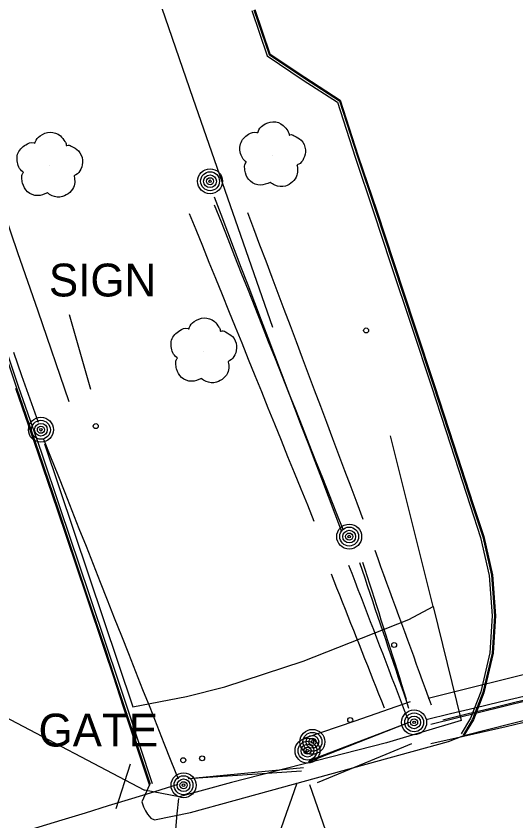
# Model space of a CAD drawing. Extents: x 368532 to 392481, y 10654822 to 10676899.
# Drawn here: x 378087.8 to 378163.9, y 10661542.7 to 10661665.3 of the extents above; entities that cross this region are included whole.
import ezdxf

# ---------------------------------------------------------------- set-up
doc = ezdxf.new("R2010")
doc.units = 0
for name, color, linetype in [('p_Catenary', 7, 'Continuous'), ('p_dtm retaining wall', 7, 'Continuous'), ('p_road - paved curb', 7, 'Continuous'), ('p_road general road feature', 7, 'Continuous'), ('p_structure fence', 7, 'Continuous'), ('p_structure sign', 7, 'Continuous'), ('p_structure unidentified', 7, 'Continuous'), ('p_utility general pole', 7, 'Continuous'), ('p_veg tree', 7, 'Continuous')]:
    doc.layers.add(name, color=color, linetype=linetype)

msp = doc.modelspace()

# ---------------------------------------------------------------- linework, layer by layer
at = {"layer": 'p_Catenary'}
for p, q in [((378132.3, 10661551.73), (378147.27, 10661557.6)), ((378114, 10661549.16), (378131.23, 10661550.34)), ((378114.09, 10661549.19), (378131.54, 10661550.84))]:
    msp.add_line(p, q, dxfattribs=at)
for points in [[(378137.4, 10661586.77), (378136.38, 10661589.45), (378135.36, 10661592.14), (378134.34, 10661594.82), (378133.32, 10661597.5), (378132.3, 10661600.19), (378131.27, 10661602.87), (378130.25, 10661605.56), (378129.23, 10661608.24), (378128.21, 10661610.92), (378127.19, 10661613.61), (378126.17, 10661616.29), (378125.15, 10661618.98), (378124.12, 10661621.66), (378123.1, 10661624.34), (378122.08, 10661627.03), (378121.06, 10661629.71), (378120.04, 10661632.4), (378119.02, 10661635.08), (378118, 10661637.76)], [(378117.96, 10661636.57), (378118.99, 10661633.97), (378120.02, 10661631.38), (378121.05, 10661628.78), (378122.08, 10661626.18), (378123.1, 10661623.58), (378124.13, 10661620.98), (378125.16, 10661618.38), (378126.19, 10661615.78), (378127.22, 10661613.18), (378128.25, 10661610.58), (378129.28, 10661607.98), (378130.31, 10661605.38), (378131.34, 10661602.79), (378132.37, 10661600.19), (378133.4, 10661597.59), (378134.43, 10661594.99), (378135.46, 10661592.39), (378136.49, 10661589.79), (378137.52, 10661587.19)], [(378114.15, 10661635.27), (378115.15, 10661632.8), (378116.15, 10661630.33), (378117.15, 10661627.86), (378118.15, 10661625.4), (378119.15, 10661622.93), (378120.15, 10661620.46), (378121.14, 10661617.99), (378122.14, 10661615.53), (378123.14, 10661613.06), (378124.14, 10661610.59), (378125.14, 10661608.12), (378126.14, 10661605.66), (378127.14, 10661603.19), (378128.14, 10661600.72), (378129.14, 10661598.25), (378130.14, 10661595.79), (378131.14, 10661593.32), (378132.14, 10661590.85), (378133.14, 10661588.38)], [(378123.02, 10661635.42), (378123.95, 10661632.96), (378124.87, 10661630.5), (378125.8, 10661628.04), (378126.72, 10661625.58), (378127.65, 10661623.13), (378128.57, 10661620.67), (378129.5, 10661618.21), (378130.42, 10661615.75), (378131.35, 10661613.29), (378132.27, 10661610.83), (378133.2, 10661608.37), (378134.12, 10661605.91), (378135.05, 10661603.45), (378135.97, 10661600.99), (378136.9, 10661598.54), (378137.82, 10661596.08), (378138.75, 10661593.62), (378139.67, 10661591.16), (378140.6, 10661588.7)], [(378087.37, 10661614.12), (378088.62, 10661610.57), (378089.87, 10661607.02), (378091.12, 10661603.47)], [(378091.96, 10661600.9), (378093.04, 10661598.18), (378094.12, 10661595.45), (378095.2, 10661592.73), (378096.27, 10661590.01), (378097.35, 10661587.28), (378098.43, 10661584.56), (378099.51, 10661581.83), (378100.58, 10661579.11), (378101.66, 10661576.38), (378102.74, 10661573.66), (378103.82, 10661570.93), (378104.89, 10661568.21), (378105.97, 10661565.49), (378107.05, 10661562.76), (378108.13, 10661560.04), (378109.2, 10661557.31), (378110.28, 10661554.59), (378111.36, 10661551.86), (378112.44, 10661549.14)], [(378142.4, 10661583.96), (378142.85, 10661582.72), (378143.3, 10661581.48), (378143.76, 10661580.24), (378144.21, 10661579), (378144.66, 10661577.76), (378145.11, 10661576.52), (378145.57, 10661575.28), (378146.02, 10661574.04), (378146.47, 10661572.8), (378146.92, 10661571.56), (378147.38, 10661570.32), (378147.83, 10661569.09), (378148.28, 10661567.85), (378148.73, 10661566.61), (378149.18, 10661565.37), (378149.64, 10661564.13), (378150.09, 10661562.89), (378150.54, 10661561.65), (378150.99, 10661560.41)], [(378140.08, 10661582.1), (378140.47, 10661580.93), (378140.87, 10661579.77), (378141.26, 10661578.6), (378141.65, 10661577.43), (378142.05, 10661576.26), (378142.44, 10661575.1), (378142.84, 10661573.93), (378143.23, 10661572.76), (378143.62, 10661571.59), (378144.02, 10661570.43), (378144.41, 10661569.26), (378144.81, 10661568.09), (378145.2, 10661566.92), (378145.59, 10661565.76), (378145.99, 10661564.59), (378146.38, 10661563.42), (378146.78, 10661562.26), (378147.17, 10661561.09), (378147.56, 10661559.92)], [(378140.55, 10661582.15), (378140.9, 10661581.06), (378141.25, 10661579.96), (378141.6, 10661578.86), (378141.95, 10661577.76), (378142.3, 10661576.66), (378142.65, 10661575.56), (378143, 10661574.47), (378143.35, 10661573.37), (378143.7, 10661572.27), (378144.05, 10661571.17), (378144.4, 10661570.07), (378144.75, 10661568.97), (378145.1, 10661567.88), (378145.45, 10661566.78), (378145.8, 10661565.68), (378146.15, 10661564.58), (378146.5, 10661563.48), (378146.85, 10661562.39), (378147.2, 10661561.29)], [(378138.42, 10661581.69), (378138.89, 10661580.46), (378139.37, 10661579.23), (378139.84, 10661578), (378140.31, 10661576.78), (378140.78, 10661575.55), (378141.25, 10661574.32), (378141.72, 10661573.09), (378142.19, 10661571.86), (378142.66, 10661570.63), (378143.13, 10661569.41), (378143.61, 10661568.18), (378144.08, 10661566.95), (378144.55, 10661565.72), (378145.02, 10661564.49), (378145.49, 10661563.27), (378145.96, 10661562.04), (378146.43, 10661560.81), (378146.9, 10661559.58), (378147.38, 10661558.35)], [(378135.75, 10661580.38), (378136.18, 10661579.31), (378136.6, 10661578.23), (378137.03, 10661577.15), (378137.46, 10661576.08), (378137.88, 10661575), (378138.31, 10661573.93), (378138.73, 10661572.85), (378139.16, 10661571.78), (378139.58, 10661570.7), (378140.01, 10661569.62), (378140.43, 10661568.55), (378140.86, 10661567.47), (378141.28, 10661566.4), (378141.71, 10661565.32), (378142.13, 10661564.24), (378142.56, 10661563.17), (378142.98, 10661562.09), (378143.41, 10661561.02), (378143.83, 10661559.94)], [(378165.21, 10661565.04), (378161.54, 10661564.12), (378157.87, 10661563.2), (378154.2, 10661562.28), (378150.54, 10661561.35)], [(378150.21, 10661558.19), (378153.94, 10661559.08), (378157.67, 10661559.97), (378161.4, 10661560.86), (378165.13, 10661561.75)], [(378150.95, 10661557.48), (378154.66, 10661558.39), (378158.36, 10661559.31), (378162.07, 10661560.22), (378165.77, 10661561.14)], [(378152.77, 10661558.12), (378156.43, 10661559.01), (378160.09, 10661559.91), (378163.75, 10661560.8), (378167.41, 10661561.7)], [(378131.82, 10661555.36), (378139.41, 10661557.99), (378147.86, 10661560.91)], [(378132.43, 10661551.91), (378138.93, 10661554.41), (378147.69, 10661557.77)], [(378132.44, 10661551.79), (378147.63, 10661557.75), (378147.63, 10661557.75)], [(378150.97, 10661554.5), (378154.79, 10661555.37), (378158.6, 10661556.25), (378162.42, 10661557.13), (378166.24, 10661558.01)], [(378133.67, 10661548.58), (378144.16, 10661552.9), (378148.06, 10661554.5)], [(378045.46, 10661527.75), (378048.98, 10661528.83), (378052.51, 10661529.92), (378056.03, 10661531), (378059.56, 10661532.08), (378063.09, 10661533.16), (378066.61, 10661534.24), (378070.14, 10661535.32), (378073.66, 10661536.4), (378077.19, 10661537.49), (378080.71, 10661538.57), (378084.24, 10661539.65), (378087.77, 10661540.73), (378091.29, 10661541.81), (378094.82, 10661542.89), (378098.34, 10661543.97), (378101.87, 10661545.06), (378105.39, 10661546.14), (378108.92, 10661547.22), (378112.45, 10661548.3)], [(378115.09, 10661504.56), (378115.91, 10661506.88), (378116.72, 10661509.19), (378117.54, 10661511.5), (378118.35, 10661513.82), (378119.17, 10661516.13), (378119.98, 10661518.44), (378120.8, 10661520.75), (378121.61, 10661523.07), (378122.42, 10661525.38), (378123.24, 10661527.69), (378124.05, 10661530.01), (378124.87, 10661532.32), (378125.68, 10661534.63), (378126.5, 10661536.95), (378127.31, 10661539.26), (378128.13, 10661541.57), (378128.94, 10661543.88), (378129.76, 10661546.2), (378130.57, 10661548.51)], [(378132.49, 10661548.25), (378133.69, 10661544.75), (378134.9, 10661541.25), (378136.11, 10661537.74), (378137.31, 10661534.24), (378138.52, 10661530.74), (378139.73, 10661527.24), (378140.93, 10661523.74), (378142.14, 10661520.24), (378143.35, 10661516.74), (378144.55, 10661513.23), (378145.76, 10661509.73), (378146.97, 10661506.23), (378148.17, 10661502.73), (378149.38, 10661499.23), (378150.59, 10661495.73), (378151.79, 10661492.23), (378153, 10661488.72), (378154.21, 10661485.22), (378155.41, 10661481.72)], [(378112.51, 10661546.16), (378112.27, 10661543.8), (378112.04, 10661541.43), (378111.81, 10661539.06), (378111.58, 10661536.69), (378111.35, 10661534.33), (378111.12, 10661531.96), (378110.89, 10661529.59), (378110.66, 10661527.22), (378110.42, 10661524.85), (378110.19, 10661522.49), (378109.96, 10661520.12), (378109.73, 10661517.75), (378109.5, 10661515.38), (378109.27, 10661513.02), (378109.04, 10661510.65), (378108.81, 10661508.28), (378108.57, 10661505.91), (378108.34, 10661503.54), (378108.11, 10661501.18)]]:
    msp.add_lwpolyline(points, dxfattribs=at)
at = {"layer": 'p_dtm retaining wall'}
for p, q in [((378101.16, 10661691.94), (378114.72, 10661652.83)), ((378114.72, 10661652.83), (378126.81, 10661617.93)), ((378084.38, 10661639.86), (378088.01, 10661629.33)), ((378088.01, 10661629.33), (378091.07, 10661620.44)), ((378091.07, 10661620.44), (378095.83, 10661606.62))]:
    msp.add_line(p, q, dxfattribs=at)
at = {"layer": 'p_road - paved curb'}
for p, q in [((378087.88, 10661608.65), (378082.28, 10661625.29)), ((378088.21, 10661608.76), (378082.61, 10661625.4)), ((378091.16, 10661598.74), (378087.74, 10661608.6)), ((378091.3, 10661598.79), (378087.88, 10661608.65)), ((378091.63, 10661598.9), (378088.21, 10661608.76)), ((378094.08, 10661590.1), (378091.16, 10661598.74)), ((378094.22, 10661590.15), (378091.3, 10661598.79)), ((378094.55, 10661590.26), (378091.63, 10661598.9)), ((378098.43, 10661577.18), (378094.08, 10661590.1)), ((378098.57, 10661577.23), (378094.22, 10661590.15)), ((378098.9, 10661577.34), (378094.55, 10661590.26)), ((378101.3, 10661568.66), (378098.43, 10661577.18)), ((378101.44, 10661568.71), (378098.57, 10661577.23)), ((378101.77, 10661568.82), (378098.9, 10661577.34)), ((378102.6, 10661564.78), (378101.3, 10661568.66)), ((378102.74, 10661564.83), (378101.44, 10661568.71)), ((378103.07, 10661564.94), (378101.77, 10661568.82)), ((378104.16, 10661560.05), (378102.6, 10661564.78)), ((378104.3, 10661560.1), (378102.74, 10661564.83)), ((378104.63, 10661560.21), (378103.07, 10661564.94)), ((378155.99, 10661555.71), (378180.42, 10661561.97)), ((378108.09, 10661548.21), (378104.16, 10661560.05)), ((378108.23, 10661548.26), (378104.3, 10661560.1)), ((378108.56, 10661548.37), (378104.63, 10661560.21)), ((378153.62, 10661554.84), (378155.99, 10661555.71)), ((378120.99, 10661545.81), (378153.62, 10661554.84)), ((378108.09, 10661548.21), (378106.92, 10661545.65)), ((378106.92, 10661545.65), (378107.2, 10661544.87)), ((378114.36, 10661544.01), (378120.99, 10661545.81)), ((378107.2, 10661544.87), (378107.48, 10661544.27)), ((378107.48, 10661544.27), (378107.78, 10661543.77)), ((378108.88, 10661542.89), (378114.36, 10661544.01)), ((378107.78, 10661543.77), (378108.3, 10661543.16)), ((378108.3, 10661543.16), (378108.88, 10661542.89))]:
    msp.add_line(p, q, dxfattribs=at)
at = {"layer": 'p_road general road feature'}
for p, q in [((378123.67, 10661666.18), (378126.01, 10661659.26)), ((378124, 10661666.29), (378126.3, 10661659.48)), ((378124.14, 10661666.34), (378126.43, 10661659.58)), ((378126.01, 10661659.26), (378131.49, 10661655.59)), ((378126.3, 10661659.48), (378131.69, 10661655.88)), ((378126.43, 10661659.58), (378131.77, 10661656.01)), ((378131.49, 10661655.59), (378136.72, 10661652.2)), ((378131.69, 10661655.88), (378137.01, 10661652.42)), ((378131.77, 10661656.01), (378137.14, 10661652.52)), ((378136.72, 10661652.2), (378139.43, 10661643.84)), ((378137.01, 10661652.42), (378139.76, 10661643.95)), ((378137.14, 10661652.52), (378139.9, 10661644)), ((378139.43, 10661643.84), (378142.23, 10661635.52)), ((378139.76, 10661643.95), (378142.56, 10661635.63)), ((378139.9, 10661644), (378142.7, 10661635.68)), ((378142.23, 10661635.52), (378144.82, 10661627.64)), ((378142.56, 10661635.63), (378145.15, 10661627.75)), ((378142.7, 10661635.68), (378145.29, 10661627.8)), ((378144.82, 10661627.64), (378148.04, 10661617.95)), ((378145.15, 10661627.75), (378148.37, 10661618.06)), ((378145.29, 10661627.8), (378148.51, 10661618.11)), ((378148.04, 10661617.95), (378151.03, 10661608.89)), ((378148.37, 10661618.06), (378151.37, 10661609)), ((378148.51, 10661618.11), (378151.51, 10661609.05)), ((378151.03, 10661608.89), (378153.93, 10661600.01)), ((378151.37, 10661609), (378154.27, 10661600.11)), ((378151.51, 10661609.05), (378154.41, 10661600.16)), ((378153.93, 10661600.01), (378156.91, 10661590.76)), ((378154.27, 10661600.11), (378157.25, 10661590.86)), ((378154.41, 10661600.16), (378157.39, 10661590.91)), ((378156.91, 10661590.76), (378158.52, 10661585.9)), ((378157.25, 10661590.86), (378158.86, 10661585.99)), ((378157.39, 10661590.91), (378159, 10661586.03)), ((378158.52, 10661585.9), (378159.82, 10661580.13)), ((378158.86, 10661585.99), (378160.17, 10661580.18)), ((378159, 10661586.03), (378160.32, 10661580.2)), ((378159.82, 10661580.13), (378160.29, 10661573.97)), ((378160.17, 10661580.18), (378160.64, 10661573.97)), ((378160.32, 10661580.2), (378160.79, 10661573.97)), ((378160.29, 10661573.97), (378159.92, 10661568.33)), ((378160.64, 10661573.97), (378160.27, 10661568.28)), ((378160.79, 10661573.97), (378160.42, 10661568.26)), ((378159.92, 10661568.33), (378158.54, 10661562.4)), ((378160.27, 10661568.28), (378158.88, 10661562.29)), ((378160.42, 10661568.26), (378159.02, 10661562.25)), ((378158.54, 10661562.4), (378156.97, 10661558.35)), ((378158.88, 10661562.29), (378157.28, 10661558.2)), ((378159.02, 10661562.25), (378157.42, 10661558.13)), ((378156.97, 10661558.35), (378155.56, 10661555.97)), ((378157.28, 10661558.2), (378155.86, 10661555.79)), ((378157.42, 10661558.13), (378155.99, 10661555.71))]:
    msp.add_line(p, q, dxfattribs=at)
at = {"layer": 'p_structure fence'}
for p, q in [((378151.31, 10661575.37), (378144.78, 10661601.4)), ((378092.11, 10661600.15), (378105.54, 10661560.1)), ((378147.59, 10661573.42), (378151.31, 10661575.37)), ((378151.31, 10661575.37), (378155.55, 10661558.01)), ((378131.51, 10661567.04), (378147.59, 10661573.42)), ((378119.55, 10661563.14), (378131.51, 10661567.04)), ((378113.72, 10661561.7), (378119.55, 10661563.14)), ((378080.95, 10661561.27), (378107.36, 10661547.39)), ((378105.54, 10661560.1), (378113.72, 10661561.7)), ((378155.55, 10661558.01), (378144.2, 10661554.6)), ((378144.2, 10661554.6), (378120.57, 10661548.56)), ((378105.17, 10661551.39), (378102.95, 10661544.58)), ((378120.57, 10661548.56), (378112.63, 10661546.4)), ((378112.63, 10661546.4), (378107.36, 10661547.39))]:
    msp.add_line(p, q, dxfattribs=at)
at = {"layer": 'p_structure sign'}
msp.add_lwpolyline([(378099.15, 10661608.46), (378095.92, 10661619.83)], dxfattribs=at)
at = {"layer": 'p_structure unidentified'}
for centre in [(378141.09, 10661617.44), (378099.91, 10661602.87), (378145.36, 10661569.53), (378138.67, 10661558.09), (378116.11, 10661552.26), (378113.24, 10661551.97)]:
    msp.add_circle(centre, 0.375, dxfattribs=at)
at = {"layer": 'p_utility general pole'}
for centre, radius in [((378117.32, 10661640.17), 1.9), ((378117.32, 10661640.17), 1.44), ((378117.32, 10661640.17), 0.973), ((378117.32, 10661640.17), 0.539), ((378117.32, 10661640.17), 0.192), ((378091.56, 10661602.31), 1.9), ((378091.56, 10661602.31), 1.44), ((378091.56, 10661602.31), 0.973), ((378091.56, 10661602.31), 0.539), ((378091.56, 10661602.31), 0.192), ((378138.51, 10661586.04), 1.9), ((378138.51, 10661586.04), 1.44), ((378138.51, 10661586.04), 0.973), ((378138.51, 10661586.04), 0.539), ((378138.51, 10661586.04), 0.192), ((378148.4, 10661557.73), 1.9), ((378148.4, 10661557.73), 1.44), ((378148.4, 10661557.73), 0.973), ((378148.4, 10661557.73), 0.539), ((378148.4, 10661557.73), 0.192), ((378132.91, 10661554.77), 1.9), ((378132.91, 10661554.77), 1.44), ((378132.16, 10661553.42), 1.9), ((378132.91, 10661554.77), 0.973), ((378132.91, 10661554.77), 0.539), ((378132.91, 10661554.77), 0.192), ((378132.16, 10661553.42), 1.44), ((378132.16, 10661553.42), 0.973), ((378132.16, 10661553.42), 0.539), ((378132.16, 10661553.42), 0.192), ((378113.28, 10661548.16), 1.9), ((378113.28, 10661548.16), 1.44), ((378113.28, 10661548.16), 0.973), ((378113.28, 10661548.16), 0.539), ((378113.28, 10661548.16), 0.192)]:
    msp.add_circle(centre, radius, dxfattribs=at)
at = {"layer": 'p_veg tree'}
for p, q in [((378126.81, 10661644.15), (378126.81, 10661644.15)), ((378092.87, 10661642.55), (378092.87, 10661642.55)), ((378116.33, 10661614.26), (378116.33, 10661614.26))]:
    msp.add_line(p, q, dxfattribs=at)
for points in [[(378126.47, 10661640), (378124.98, 10661639.58), (378123.47, 10661640.17), (378122.71, 10661641.46), (378122.59, 10661642.31), (378122.75, 10661642.99), (378122.82, 10661643.12), (378122.74, 10661643.2), (378122.14, 10661643.94), (378121.95, 10661645.86), (378123.18, 10661647.33), (378124.45, 10661647.6), (378124.6, 10661647.6), (378124.64, 10661647.71), (378125.38, 10661648.68), (378126.89, 10661649.24), (378128.47, 10661648.68), (378129.15, 10661647.83), (378129.35, 10661647.32), (378129.37, 10661647.21), (378129.47, 10661647.24), (378130.13, 10661647.11), (378131.2, 10661646.41), (378131.84, 10661644.97), (378131.57, 10661643.61), (378130.82, 10661642.75), (378130.59, 10661642.62), (378130.56, 10661642.56), (378130.57, 10661642.5), (378130.63, 10661642.05), (378130.56, 10661641.08), (378129.87, 10661640.08), (378128.79, 10661639.44), (378127.19, 10661639.56), (378126.45, 10661640)], [(378092.54, 10661638.4), (378091.04, 10661637.98), (378089.54, 10661638.57), (378088.78, 10661639.86), (378088.65, 10661640.71), (378088.82, 10661641.39), (378088.89, 10661641.52), (378088.8, 10661641.6), (378088.2, 10661642.34), (378088.01, 10661644.27), (378089.24, 10661645.73), (378090.51, 10661646.01), (378090.66, 10661646), (378090.71, 10661646.11), (378091.44, 10661647.08), (378092.95, 10661647.64), (378094.53, 10661647.08), (378095.21, 10661646.23), (378095.42, 10661645.72), (378095.43, 10661645.61), (378095.53, 10661645.64), (378096.19, 10661645.51), (378097.26, 10661644.81), (378097.91, 10661643.38), (378097.63, 10661642.01), (378096.89, 10661641.15), (378096.66, 10661641.02), (378096.62, 10661640.96), (378096.63, 10661640.9), (378096.7, 10661640.45), (378096.63, 10661639.48), (378095.94, 10661638.48), (378094.85, 10661637.84), (378093.25, 10661637.96), (378092.52, 10661638.4)], [(378116, 10661610.11), (378114.5, 10661609.69), (378112.99, 10661610.28), (378112.23, 10661611.57), (378112.11, 10661612.42), (378112.27, 10661613.1), (378112.34, 10661613.23), (378112.26, 10661613.31), (378111.66, 10661614.05), (378111.47, 10661615.97), (378112.7, 10661617.44), (378113.97, 10661617.72), (378114.12, 10661617.71), (378114.16, 10661617.82), (378114.9, 10661618.79), (378116.41, 10661619.35), (378117.99, 10661618.79), (378118.67, 10661617.94), (378118.88, 10661617.43), (378118.89, 10661617.32), (378118.99, 10661617.35), (378119.65, 10661617.22), (378120.72, 10661616.52), (378121.36, 10661615.09), (378121.09, 10661613.72), (378120.34, 10661612.86), (378120.11, 10661612.73), (378120.08, 10661612.67), (378120.09, 10661612.61), (378120.16, 10661612.16), (378120.08, 10661611.19), (378119.39, 10661610.19), (378118.31, 10661609.55), (378116.71, 10661609.67), (378115.97, 10661610.11)]]:
    msp.add_spline(points, degree=3, dxfattribs=at)

# ---------------------------------------------------------------- texts
at = {"layer": 'p_structure fence'}
msp.add_text(' GATE', height=5, dxfattribs=at).set_placement((378089.34, 10661554.06))
at = {"layer": 'p_structure sign'}
msp.add_text(' SIGN', height=5, dxfattribs=at).set_placement((378090.92, 10661622.62))

doc.saveas('drawing.dxf')
